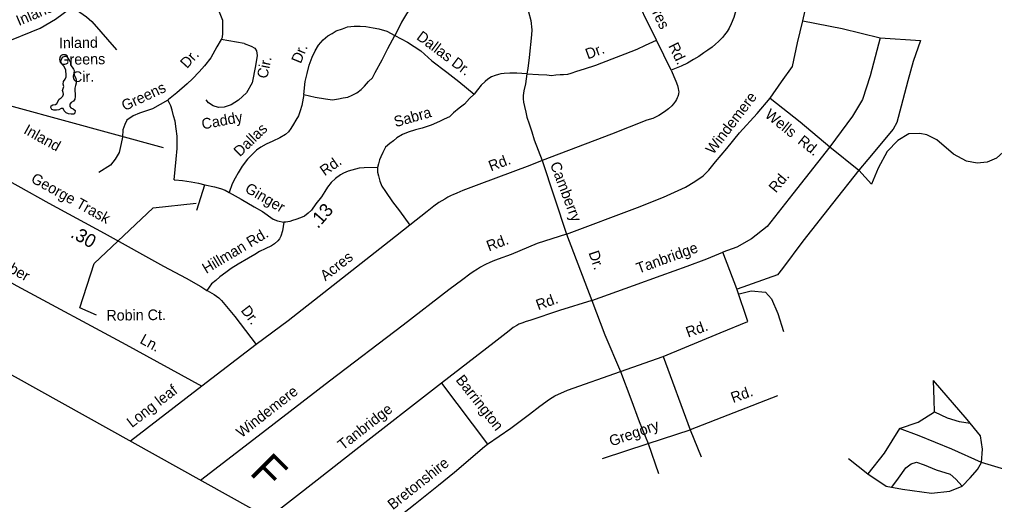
# Model space of a CAD drawing. Extents: x 1945482 to 2853149, y 66427 to 1015778.
# Drawn here: x 2346287 to 2352279, y 179688 to 182642 of the extents above; entities that cross this region are included whole.
import ezdxf

# ---------------------------------------------------------------- set-up
doc = ezdxf.new("R2010")
doc.units = 0
for name, color, linetype in [('Old_Level_10', 7, 'Continuous'), ('Old_Level_22', 7, 'Continuous'), ('Old_Level_28', 7, 'Continuous'), ('Old_Level_35', 7, 'Continuous'), ('Old_Level_60', 7, 'Continuous')]:
    doc.layers.add(name, color=color, linetype=linetype)

msp = doc.modelspace()

# ---------------------------------------------------------------- linework, layer by layer
at = {"layer": 'Old_Level_10'}
for points in [[(2345513.6, 182269.1), (2345654.4, 182269.1), (2347169.7, 181856.1)], [(2346759.2, 180826), (2346658.1, 180872), (2346745.4, 181143.1), (2347108.4, 181485.6), (2347372.6, 181513.1)]]:
    msp.add_lwpolyline(points, dxfattribs=at)
at = {"layer": 'Old_Level_28'}
msp.add_lwpolyline([(2343800.7, 182055.3), (2343815.4, 182033.2), (2343985, 181806), (2344247.6, 181562.4), (2344477.4, 181420), (2345217.2, 181015.5), (2346260, 180448.3), (2348572.6, 179159.2), (2350509, 178087), (2350830.9, 177903.6), (2351378.2, 177617.8), (2351797.5, 177371), (2352234.1, 177091.7), (2352614.5, 176828.6)], dxfattribs=at)
at = {"layer": 'Old_Level_35'}
for p, q in [((2350291, 182330.8), (2350201.3, 182515.3)), ((2351267.1, 181859.6), (2351445.9, 181715.9)), ((2349499.5, 181775.4), (2349648.6, 181324.7)), ((2351445.9, 181715.9), (2351523.6, 181630.8)), ((2347376.2, 181472.1), (2347426.6, 181626.8)), ((2349648.6, 181324.7), (2349805, 180915.9)), ((2347740.6, 180645.2), (2347406.8, 180389.7)), ((2350242.4, 180572.5), (2350408.4, 180122.2)), ((2347406.8, 180389.7), (2346967.9, 180052.3)), ((2350944.4, 180330.6), (2350408.4, 180122.2)), ((2350408.4, 180122.2), (2350475.4, 179956.1)), ((2350149.8, 180039.1), (2350213.6, 179853.9)), ((2351380.8, 179946.9), (2351500.5, 179852.3))]:
    msp.add_line(p, q, dxfattribs=at)
for points in [[(2351100.3, 182633.1), (2351146.9, 182835.1), (2351214.2, 183094.2), (2351271.2, 183316.9), (2351354, 183508.6), (2351457.6, 183705.5)], [(2347305.5, 182913.8), (2347345.6, 182890), (2347377, 182860.9), (2347406, 182829.5), (2347447.1, 182788.4), (2347495.5, 182732.7), (2347517.2, 182679.5), (2347534.1, 182638.4), (2347534.1, 182604.5), (2347534.1, 182558.5), (2347531.7, 182531.9), (2347526.9, 182519.8)], [(2350201.3, 182515.3), (2350044.8, 182837.3), (2350010.2, 182910)], [(2348756.5, 182832.1), (2348709.3, 182746), (2348666.1, 182676.8), (2348634.3, 182624.8), (2348611.3, 182578.7), (2348594, 182544)], [(2350723.9, 182818.2), (2350688.7, 182696.7), (2350676.3, 182654.2), (2350659.8, 182615.5), (2350649, 182589.1), (2350635.7, 182568.6), (2350620.4, 182548), (2350607, 182531.4), (2350595.7, 182519.1), (2350582, 182506.4), (2350564.7, 182489.6), (2350543.3, 182472.7), (2350518.2, 182454), (2350492.9, 182436.9), (2350461.6, 182415.6), (2350428.5, 182396.3), (2350391.3, 182374.8), (2350354, 182355.3), (2350291, 182330.8)], [(2346181.8, 182495.6), (2346414.4, 182589.6), (2346508.9, 182644.2), (2346610.7, 182720.6)], [(2346610.7, 182720.6), (2346697.9, 182658.7), (2346730.6, 182629.6), (2346883.3, 182455)], [(2349415.9, 182688.3), (2349430.3, 182636.4), (2349436.1, 182578.7), (2349433.2, 182546.9), (2349418.8, 182408.4), (2349410.1, 182342), (2349404.3, 182307.4)], [(2348034.5, 182180.4), (2348043.1, 182261.2), (2348054.7, 182310.3), (2348066.2, 182362.2), (2348086.4, 182411.3), (2348103.7, 182448.8), (2348123.9, 182483.4), (2348152.7, 182518.1), (2348181.6, 182541.1), (2348207.5, 182555.6), (2348233.5, 182572.9), (2348271, 182584.4), (2348302.7, 182596), (2348343.1, 182601.7), (2348380.6, 182601.7), (2348415.2, 182598.9), (2348461.3, 182590.2), (2348495.9, 182584.4), (2348544.9, 182570), (2348594, 182544)], [(2350900, 182159.9), (2350970.8, 182260.1), (2351038.1, 182353.3), (2351069.2, 182498.4), (2351100.3, 182633.1)], [(2351100.3, 182633.1), (2351343.6, 182586.4), (2351576.7, 182529.5)], [(2348034.5, 182180.4), (2348103.7, 182166), (2348167.1, 182154.4), (2348210.4, 182148.7), (2348247.9, 182154.4), (2348276.7, 182160.2), (2348305.6, 182166), (2348331.5, 182177.5), (2348360.4, 182192), (2348386.3, 182212.2), (2348406.5, 182232.4), (2348432.5, 182261.2), (2348455.5, 182284.3), (2348472.8, 182316), (2348516.1, 182394), (2348550.7, 182463.2), (2348594, 182544)], [(2348594, 182544), (2348671.8, 182503.6), (2348752.6, 182448.8), (2348821.8, 182388.2), (2348914.1, 182318.9), (2348986.2, 182261.2), (2349081.3, 182183.3)], [(2347526.9, 182519.8), (2347500.3, 182473.4), (2347461.6, 182405.7), (2347422.9, 182357.3), (2347391.5, 182321), (2347350.4, 182277.4), (2347316.6, 182246), (2347253.3, 182191.1), (2347203, 182151.6), (2347198.1, 182147.6)], [(2347667.3, 182494.1), (2347709.7, 182477.5), (2347733.3, 182465.7), (2347742.8, 182449.2), (2347747.5, 182420.9), (2347738, 182357.1), (2347716.8, 182253.2), (2347681.4, 182191.8), (2347631.9, 182146.9), (2347587, 182118.6), (2347544.5, 182104.4), (2347509.2, 182102.1), (2347476.1, 182111.5), (2347447.8, 182130.4), (2347433.6, 182149.3)], [(2347667.3, 182494.1), (2347526.9, 182519.8)], [(2349404.3, 182307.4), (2349476.4, 182304.5), (2349528.4, 182301.6), (2349557.2, 182298.7), (2349583.1, 182301.6), (2349609.1, 182304.5), (2349629.3, 182304.5), (2349656.6, 182305.8), (2349678.2, 182312.3), (2349712.9, 182324.7), (2349759.1, 182339.1), (2349828.3, 182362.2), (2349929.2, 182399.7), (2350010, 182431.5), (2350082.1, 182460.3), (2350134, 182483.4), (2350201.3, 182515.3)], [(2351576.7, 182529.5), (2351514.5, 182296.3), (2351467.9, 182151.3), (2351405.8, 182047.7), (2351267.1, 181859.6)], [(2351823.6, 182512.1), (2351779, 182384.6), (2351746.4, 182264.7), (2351705.5, 182109.4), (2351678.3, 182008.6), (2351656.5, 181967.7), (2351501.2, 181782.4), (2351445.9, 181715.9)], [(2351576.7, 182529.5), (2351823.6, 182512.1)], [(2349404.3, 182307.4), (2349343.8, 182313.2), (2349300.5, 182313.2), (2349265.9, 182310.3), (2349245.7, 182307.4), (2349231.3, 182304.5), (2349211.1, 182298.7), (2349188.1, 182290.1), (2349165, 182275.6), (2349147.7, 182261.2), (2349124.6, 182238.1), (2349101.5, 182209.3), (2349081.3, 182183.3)], [(2349404.3, 182307.4), (2349395.7, 182246.8), (2349387, 182203.5), (2349381.3, 182174.6), (2349381.3, 182154.4), (2349384.2, 182134.2), (2349389.9, 182108.3), (2349398.6, 182073.6), (2349404.3, 182041.9), (2349418.8, 182001.5), (2349436.1, 181952.4), (2349450.5, 181903.4), (2349499.5, 181775.4)], [(2350291, 182330.8), (2350321.5, 182264), (2350330.8, 182236.2), (2350335.5, 182218.7), (2350337.9, 182206.6), (2350338.3, 182196.8), (2350336.8, 182184.6), (2350335.3, 182174.3), (2350333.5, 182168.4), (2350329.6, 182160.3), (2350324.1, 182149.9), (2350318.6, 182139.9), (2350307.1, 182123.3), (2350295.8, 182111.1), (2350276.4, 182094.2), (2350258.9, 182081.4), (2350245.2, 182071), (2350216.1, 182051.8), (2350196.4, 182042.8), (2350178.7, 182034.2), (2350143, 182023), (2349924.5, 181938.2), (2349499.5, 181775.4)], [(2348034.5, 182180.4), (2348021.3, 182114.3), (2348011.3, 182080.7), (2348001.2, 182050.4), (2347984.4, 182023.5), (2347970.9, 182000), (2347954.1, 181973.1), (2347940.7, 181952.9), (2347920.5, 181936.1), (2347886.9, 181915.9), (2347843.3, 181895.8), (2347802.9, 181875.6), (2347769.3, 181858.8), (2347742.5, 181838.6), (2347715.6, 181811.7), (2347688.7, 181784.8), (2347655.1, 181741.1), (2347631.6, 181700.8), (2347611.4, 181667.1), (2347594.6, 181633.5), (2347574.5, 181579.7)], [(2349081.3, 182183.3), (2349052.3, 182156.2), (2349020.8, 182122.7), (2348989.1, 182096.7), (2348954.5, 182067.9), (2348928.5, 182044.8), (2348896.8, 182030.3), (2348867.9, 182015.9), (2348816, 181992.8), (2348761.2, 181975.5), (2348720.9, 181964), (2348674.7, 181949.5), (2348640.1, 181935.1), (2348605.5, 181914.9), (2348585.3, 181897.6), (2348562.2, 181880.3), (2348536.3, 181857.2), (2348519, 181825.4), (2348507.4, 181799.5), (2348498.8, 181779.3), (2348493, 181756.2), (2348487.3, 181733.1)], [(2352969.5, 182186.6), (2352844.5, 182189.7), (2352702.5, 182168.1), (2352625.4, 182115.6), (2352526.6, 182019.9), (2352390.8, 181880.9), (2352292.1, 181791.3), (2352233.4, 181766.6), (2352171.7, 181760.5), (2352106.9, 181772.8), (2352026.7, 181816), (2351924.8, 181902.5), (2351863.1, 181933.4), (2351819.9, 181942.7), (2351752, 181939.6), (2351684.1, 181899.4), (2351619.3, 181831.5), (2351563.8, 181729.6), (2351523.6, 181630.8)], [(2347198.1, 182147.6), (2347103.9, 182093.6), (2347024.1, 182067), (2346985.4, 182050), (2346946.7, 182023.4), (2346934.6, 181996.8), (2346922.5, 181965.4), (2346920.1, 181919.4), (2346910.5, 181880.7), (2346898.4, 181825.1), (2346874.2, 181783.9), (2346845.2, 181747.7), (2346775.1, 181701.7)], [(2347238.2, 181656.9), (2347249.4, 181784.2), (2347254.9, 181849.5), (2347256, 181883.8), (2347256, 181908.2), (2347256, 181925.9), (2347250.5, 181970.1), (2347242.8, 182017.7), (2347233.9, 182050.9), (2347225.1, 182085.2), (2347216.2, 182111.8), (2347207.4, 182131.7), (2347198.1, 182147.6)], [(2349648.6, 181324.7), (2350085.9, 181487.6), (2350245.6, 181551.4), (2350379.1, 181611.9), (2350436.8, 181646.5), (2350488.7, 181681.2), (2350523.3, 181715.8), (2350563.7, 181767.7), (2350635, 181850.1), (2350711.7, 181945.9), (2350820.2, 182064.1), (2350900, 182159.9)], [(2350900, 182159.9), (2351085.2, 182013), (2351267.1, 181859.6)], [(2351267.1, 181859.6), (2351040.5, 181572.2), (2350880.9, 181371), (2350785.1, 181294.3), (2350695.7, 181243.2), (2350609.8, 181213.6)], [(2349499.5, 181775.4), (2349423.7, 181746.3), (2349110.4, 181627.9), (2349011.7, 181591.8), (2348992, 181583.2), (2348974.2, 181576.2), (2348960.7, 181569.8), (2348954.6, 181567.6), (2348934.9, 181558.9), (2348919.5, 181550.1), (2348899.9, 181539.5), (2348882.3, 181528.6), (2348864.6, 181518.1), (2348833.4, 181494.9), (2348792.6, 181463), (2348685.2, 181378.2)], [(2346072.9, 181733.4), (2346083.3, 181727.9), (2346465.9, 181515), (2346807.3, 181330.6), (2347171.5, 181126.7), (2347310.2, 181054.1), (2347400.6, 181001.9), (2347438.5, 180978.2)], [(2348487.3, 181733.1), (2348404.4, 181731), (2348374.8, 181728.2), (2348307, 181710.8), (2348278.9, 181699.1), (2348259.9, 181687.3), (2348228.5, 181665.2), (2348202.8, 181640.2), (2348179.3, 181613.3), (2348162.5, 181586.4), (2348142.3, 181552.8), (2348108.7, 181509.1), (2348081.8, 181472.1), (2348061.7, 181451.9), (2348038.2, 181435.1), (2348014.6, 181425), (2347985.4, 181414.2), (2347965, 181407.4), (2347947.4, 181401.5), (2347923.9, 181398.1), (2347910.5, 181398.1)], [(2348487.3, 181733.1), (2348487.3, 181704.2), (2348493, 181681.2), (2348501.7, 181649.4), (2348513.2, 181617.7), (2348536.3, 181585.9), (2348579.5, 181522.4), (2348622.8, 181467.6), (2348685.2, 181378.2)], [(2351445.9, 181715.9), (2351283.1, 181511.5), (2351101.1, 181281.6), (2350976.6, 181112.3), (2350944.7, 181074), (2350697.1, 180986.5)], [(2347238.2, 181656.9), (2347241.8, 181657), (2347288.9, 181653.7), (2347342.2, 181645.4), (2347385.9, 181637.9), (2347426.6, 181626.8)], [(2347426.6, 181626.8), (2347485.1, 181615.1), (2347521.3, 181603.4), (2347550.9, 181593.2), (2347574.5, 181579.7)], [(2347574.5, 181579.7), (2347648.4, 181539.4), (2347729, 181492.3), (2347779.4, 181462), (2347846.6, 181415), (2347872.5, 181406.4), (2347910.5, 181398.1)], [(2347910.5, 181398.1), (2347903.7, 181344.4), (2347893.7, 181310.7), (2347885.6, 181296), (2347875.2, 181283.6), (2347853.3, 181263.7), (2347835.4, 181252.6), (2347796.2, 181233.4), (2347762.6, 181216.6), (2347732.7, 181199.3), (2347695, 181177), (2347631.6, 181139.3), (2347587.9, 181112.4), (2347554.3, 181088.8), (2347517.3, 181061.9), (2347493.8, 181038.4), (2347466.9, 181018.2), (2347438.5, 180978.2)], [(2348685.2, 181378.2), (2348558.1, 181277.8), (2348185.3, 180985.1), (2347937, 180791.1), (2347740.6, 180645.2)], [(2349648.6, 181324.7), (2349468.7, 181266), (2349307.5, 181199.5), (2349228.6, 181170.2), (2349195, 181157), (2349173.4, 181147.9), (2349155.7, 181139.4), (2349142.1, 181132.9), (2349120.2, 181121.9), (2349100.7, 181109.3), (2349075.5, 181092.2), (2349054.1, 181077.3), (2349011.3, 181045.7), (2348925.9, 180982.2), (2348644.4, 180765), (2348192, 180420.8), (2347780.1, 180104.5), (2347399.5, 179811.5)], [(2345813.5, 181263), (2346269.7, 181007), (2346940.5, 180645.6), (2347406.8, 180389.7)], [(2349805, 180915.9), (2350060.4, 181008.5), (2350229.6, 181069.2), (2350389.2, 181126.7), (2350510.5, 181171.4), (2350609.8, 181213.6)], [(2350242.4, 180572.5), (2350592.5, 180717.3), (2350762.7, 180788.1), (2350696.3, 180988.5), (2350609.8, 181213.6)], [(2347438.5, 180978.2), (2347439.6, 180977.5), (2347482.6, 180953), (2347511.3, 180932.1), (2347528, 180916.7), (2347609.7, 180818.2), (2347740.6, 180645.2)], [(2350709.3, 180957.9), (2350784.5, 180976.1), (2350870.9, 180966.8), (2350908, 180926.7), (2350948.1, 180837.1), (2350982, 180726)], [(2349805, 180915.9), (2349605.1, 180855.2), (2349423.4, 180793.9), (2349399.7, 180787), (2349374.1, 180777.8), (2349356.3, 180771.2), (2349342.6, 180762.8), (2349321.1, 180749.8), (2349307.7, 180739.4), (2349295.9, 180730.7), (2349204.9, 180659.2), (2348881.3, 180408)], [(2349805, 180915.9), (2349884.8, 180705.1), (2349980.6, 180479.9)], [(2349980.6, 180479.9), (2350242.4, 180572.5)], [(2349163.4, 180034.9), (2349307, 180131.8), (2349421.9, 180218), (2349485.1, 180267.1), (2349543.2, 180310.6), (2349577.4, 180330.6), (2349655, 180364.9), (2349980.6, 180479.9)], [(2349980.6, 180479.9), (2350044.4, 180312.2), (2350095.5, 180173.3), (2350149.8, 180039.1)], [(2348881.3, 180408), (2348354.7, 179999.3), (2348115.9, 179813.6), (2347818.9, 179581.9)], [(2348881.3, 180408), (2349163.4, 180034.9)], [(2352199.6, 179921.7), (2352205.9, 180003.6), (2352193.3, 180085.5), (2352111.5, 180186.4), (2351903.6, 180425.9)], [(2351910.9, 180231.9), (2351907.9, 180306), (2351903.6, 180425.9)], [(2351695.7, 180129.7), (2351809.1, 180170.1), (2351910.9, 180231.9)], [(2351910.9, 180231.9), (2351988.1, 180194.8), (2352062.2, 180173.2), (2352131.3, 180162)], [(2349868.9, 179946.5), (2350149.8, 180039.1), (2350408.4, 180122.2)], [(2351695.7, 180129.7), (2351601.3, 179978.4), (2351500.5, 179852.3)], [(2352199.6, 179921.7), (2352017, 180003.6), (2351815.4, 180085.5), (2351695.7, 180129.7)], [(2348273.9, 179329.1), (2348504.6, 179499.4), (2348718, 179666.8), (2348862.2, 179782.3), (2348960.2, 179863.1), (2349144.8, 180018.9), (2349163.4, 180034.9)], [(2351500.5, 179852.3), (2351613.9, 179776.7), (2351714.6, 179757.8), (2351891, 179732.6), (2352004.4, 179745.2), (2352080, 179776.7), (2352130.4, 179827.1), (2352174.5, 179877.6), (2352199.6, 179921.7)], [(2351648.3, 179770.3), (2351688.7, 179824.3), (2351735, 179889.1), (2351765.9, 179913.8), (2351799.8, 179923.1), (2351846.1, 179907.6), (2351920.2, 179876.8), (2352006.6, 179849), (2352040.6, 179818.1), (2352080, 179776.7)], [(2352565, 179795.6), (2352363.4, 179871.3), (2352199.6, 179921.7)]]:
    msp.add_lwpolyline(points, dxfattribs=at)
at = {"layer": 'Old_Level_60'}
msp.add_lwpolyline([(2346604.2, 182060.1), (2346587.7, 182063.4), (2346572.5, 182069.4), (2346561.7, 182081.3), (2346555.2, 182095.8), (2346541.7, 182096.2), (2346528.7, 182088.1), (2346514.7, 182084.3), (2346498.5, 182085.4), (2346486.2, 182088.5), (2346478.2, 182101), (2346481.5, 182112.5), (2346492.5, 182118.3), (2346508.5, 182120.4), (2346516, 182126.8), (2346531, 182152.5), (2346542.5, 182160.2), (2346552.5, 182172), (2346557.7, 182182.6), (2346555.5, 182194), (2346551.2, 182205.4), (2346555.7, 182218.2), (2346558.2, 182229.9), (2346555.5, 182245.1), (2346557, 182261.8), (2346566.7, 182275), (2346572.5, 182289.8), (2346572.5, 182300.8), (2346570.5, 182330.8), (2346567, 182341.4), (2346558.5, 182354.6), (2346549.2, 182366.5), (2346541.2, 182380.2), (2346544.2, 182396.4), (2346550.7, 182410.1), (2346564.7, 182417.1), (2346576, 182416.4), (2346599.2, 182379.3), (2346599.7, 182363.3), (2346618, 182337.5), (2346622.7, 182328.2), (2346621, 182312.4), (2346625.2, 182296.8), (2346632, 182282.7), (2346634, 182267.1), (2346634.5, 182251.1), (2346630, 182235.7), (2346626.5, 182219.4), (2346628.2, 182168.2), (2346626.5, 182152.3), (2346619.2, 182140.2), (2346604, 182132.5), (2346596, 182122.5), (2346596.2, 182107.1), (2346602, 182099.7), (2346616.2, 182092.6), (2346629, 182083.1), (2346626.5, 182067.8), (2346620.5, 182061), (2346604.2, 182060.1)], dxfattribs=at)

# ---------------------------------------------------------------- texts
at = {"layer": 'Old_Level_10'}
for s, height, rotation, p in [('Acres', 65.62, 295.92315, (2350128.6, 182777.4)), ('Inland', 65.62, 23.05826, (2346283.1, 182601.4)), ('Inland', 65.62, 0.81293, (2346529.4, 182465.4)), ('Dallas Dr.', 65.62, 323.11137, (2348722.1, 182524.5)), ('Dr.', 65.62, 67.63403, (2348015.1, 182367.2)), ('Dr.', 65.62, 20.38907, (2349779.2, 182396.5)), ('Rd.', 65.62, 295.92322, (2350272.8, 182480.7)), ('Greens', 65.62, 0.81293, (2346526.2, 182363.4)), ('Dr.', 65.62, 47.64283, (2347316.1, 182337)), ('Cir.', 65.62, 78.43094, (2347809.1, 182275.5)), ('Cir.', 65.62, 0.81293, (2346609.8, 182257.6)), ('Greens', 65.62, 25.29938, (2346933.1, 182078.9)), ('Windemere', 65.62, 52.65057, (2350550.1, 181808.9)), ('Caddy', 65.62, 10.74602, (2347412.5, 181966.4)), ('Sabra', 65.62, 15.95477, (2348598.7, 181980.2)), ('Wells', 65.62, 321.32697, (2350862.6, 182047.1)), ('Inland', 65.62, 331.06011, (2346306.7, 181944.9)), ('Dallas', 65.62, 44.01577, (2347640.9, 181795.1)), ('Rd.', 65.62, 321.32697, (2351064.5, 181885.5)), ('Rd.', 65.62, 35.14543, (2348162, 181678.6)), ('Rd.', 65.62, 20.70383, (2349184.3, 181708.5)), ('Camberry', 65.62, 290.72667, (2349546.4, 181753.7)), ('George Trask', 65.617, 330.89999, (2346351.9, 181646.4)), ('Rd.', 65.62, 50.21372, (2350935.5, 181573.1)), ('Ginger', 65.62, 329.72643, (2347666.9, 181586.6)), ('Hillman Rd.', 65.617, 30.76783, (2347434, 181078.9)), ('Rd.', 65.62, 20.48481, (2349171.4, 181217.5)), ('Timber', 65.62, 330.70086, (2346088.4, 181165.2)), ('Dr.', 65.62, 288.87624, (2349783.1, 181209.6)), ('Tanbridge', 65.62, 19.95894, (2350091.4, 181080.5)), ('Acres', 65.62, 38.14725, (2348166.8, 181033.1)), ('Rd.', 65.62, 20.15067, (2349475, 180855.5)), ('Robin Ct.', 65.62, 0.63061, (2346821, 180792.5)), ('Dr.', 65.62, 307.11231, (2347643.8, 180854.7)), ('Ln.', 65.62, 331.24421, (2347021.5, 180657.3)), ('Barrington', 65.62, 308.41461, (2348964.2, 180427.5)), ('Long leaf', 65.62, 37.54923, (2346977.5, 180132.2)), ('Windemere', 65.62, 37.96969, (2347650.7, 180070.4)), ('Rd.', 65.62, 19.74206, (2350672.3, 180286.3)), ('Tanbridge', 65.62, 38.00219, (2348274.1, 179994.2)), ('Gregory', 65.62, 19.59926, (2349924.6, 180019.3)), ('Bretonshire', 65.617, 38.44952, (2348581.3, 179627.7))]:
    msp.add_text(s, height=height, rotation=rotation, dxfattribs=at).set_placement(p)
at = {"layer": 'Old_Level_22'}
msp.add_text('F', height=196.8, rotation=314.97476, dxfattribs=at).set_placement((2347694.1, 179855.2))
at = {"layer": 'Old_Level_35'}
for s, height, rotation, p in [('.13', 82.02, 48.83263, (2348120.6, 181353.3)), ('.30', 82.02, 330.89999, (2346594.7, 181308.4)), ('Rd.', 65.62, 20.10807, (2350396.2, 180687.6))]:
    msp.add_text(s, height=height, rotation=rotation, dxfattribs=at).set_placement(p)

doc.saveas('drawing.dxf')
